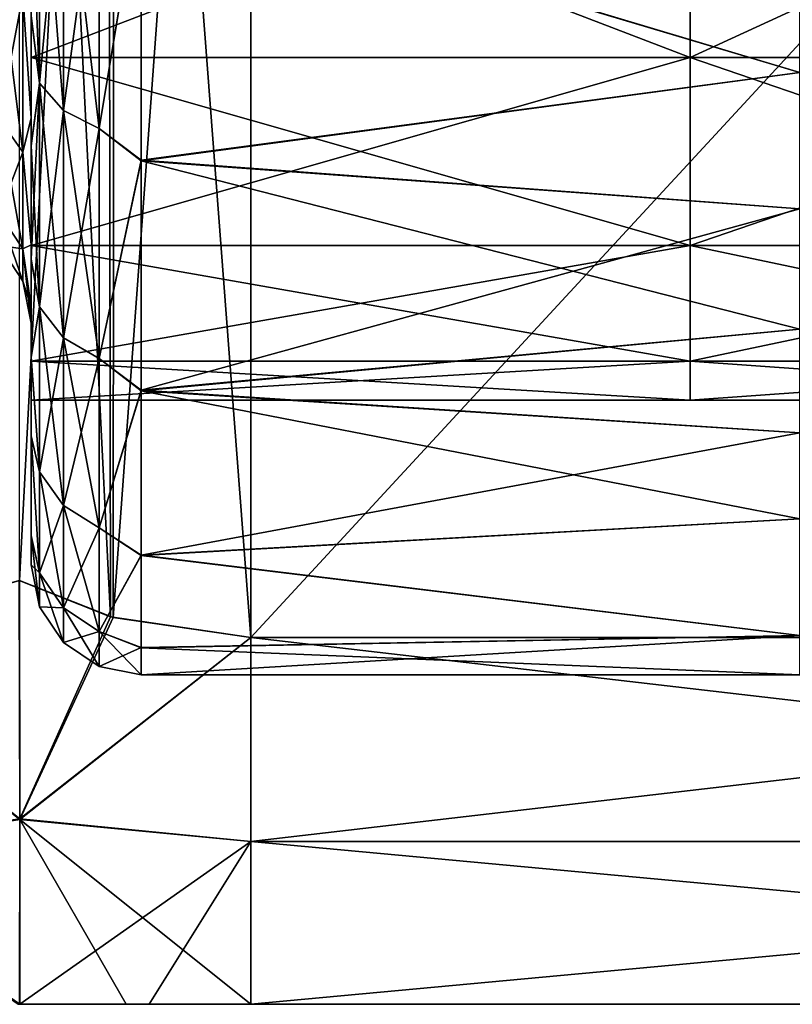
# Model space of a CAD drawing. Header units: metres. Extents: x -62 to 300, y -109 to 109.
# Tile 420 of 656: x -38.29 to -34.77, y 64.3 to 68.78. Entities that reach past the tile are written whole.
import ezdxf

# ---------------------------------------------------------------- set-up
doc = ezdxf.new("R2010")
doc.units = ezdxf.units.M
doc.layers.add('solid_500635', color=7, linetype='CONTINUOUS')

msp = doc.modelspace()

# ---------------------------------------------------------------- linework, layer by layer
at = {"layer": 'solid_500635'}
for points in [[(-37.892181, 74.532562, 5.666268), (-37.239399, 65.969872, 0.722599), (-37.239399, 74.630127, 5.7226)], [(-37.239399, 74.630127, -20.06201), (-37.239399, 65.969872, -15.062011), (-37.865692, 66.060005, -15.114047)], [(-37.859783, 74.542007, -20.011135), (-37.239399, 74.630127, -20.06201), (-37.865692, 66.060005, -15.114047)], [(-29.239401, 74.630127, -20.06201), (-37.239399, 65.969872, -15.062011), (-37.239399, 74.630127, -20.06201)], [(-29.239401, 74.630127, -20.06201), (-29.239401, 65.969872, -15.062011), (-37.239399, 65.969872, -15.062011)], [(-29.239401, 65.969872, 0.722599), (-37.239399, 74.630127, 5.7226), (-37.239399, 65.969872, 0.722599)], [(-29.239401, 74.630127, 5.7226), (-37.239399, 74.630127, 5.7226), (-29.239401, 65.969872, 0.722599)], [(-37.859783, 74.542007, -20.011135), (-38.292244, 66.229378, -15.211837), (-38.29353, 74.370377, -19.912043)], [(-38.29311, 74.370338, 5.572612), (-37.878365, 66.063171, 0.776465), (-37.892181, 74.532562, 5.666268)], [(-37.859783, 74.542007, -20.011135), (-37.865692, 66.060005, -15.114047), (-38.292244, 66.229378, -15.211837)], [(-37.892181, 74.532562, 5.666268), (-37.878365, 66.063171, 0.776465), (-37.239399, 65.969872, 0.722599)], [(-38.29311, 74.370338, 5.572612), (-38.293697, 66.229523, 0.872507), (-37.878365, 66.063171, 0.776465)], [(-37.739399, 69.435303, 0.775474), (-34.739399, 69.972183, 1.209294), (-34.739399, 68.540604, -0.095705)], [(-37.739399, 69.439903, -15.118863), (-34.739399, 68.540604, -14.243707), (-34.739399, 69.972183, -15.548705)], [(-38.239399, 69.831261, -1.057233), (-38.239399, 68.797264, -0.558348), (-38.239399, 68.207932, -1.294695)], [(-38.239399, 69.24955, -1.739154), (-38.239399, 69.831261, -1.057233), (-38.239399, 68.207932, -1.294695)], [(-38.239399, 69.828201, -13.278935), (-38.239399, 68.211365, -13.049453), (-38.239399, 68.801064, -13.785371)], [(-38.239399, 69.828201, -13.278935), (-38.239399, 69.246933, -12.596861), (-38.239399, 68.211365, -13.049453)], [(-38.239399, 69.759651, -13.710743), (-35.239399, 69.759651, -13.710743), (-35.239399, 68.608902, -12.308539)], [(-38.239399, 69.759651, -13.710743), (-35.239399, 68.608902, -12.308539), (-38.239399, 68.608902, -12.308539)], [(-38.239399, 68.608902, -2.030871), (-35.239399, 68.608902, -2.030871), (-35.239399, 69.759651, -0.628668)], [(-38.239399, 68.608902, -2.030871), (-35.239399, 69.759651, -0.628668), (-38.239399, 69.759651, -0.628668)], [(-38.239399, 68.608902, -12.308539), (-38.239399, 69.759651, -0.628668), (-38.239399, 69.199997, -7.169705)], [(-38.239399, 69.759651, -13.710743), (-38.239399, 68.608902, -12.308539), (-38.239399, 69.378067, -8.749426)], [(-38.239399, 68.608902, -12.308539), (-38.239399, 68.608902, -2.030871), (-38.239399, 69.759651, -0.628668)], [(-38.201492, 68.493256, -13.72034), (-38.201492, 69.749367, -14.976447), (-38.239399, 68.801064, -13.785371)], [(-38.201492, 69.749367, 0.637036), (-38.201492, 68.493256, -0.619071), (-38.239399, 69.45182, 0.117455)], [(-38.093094, 68.368828, -0.514659), (-38.201492, 68.493256, -0.619071), (-38.201492, 69.749367, 0.637036)], [(-38.093094, 69.644951, 0.76147), (-38.093094, 68.368828, -0.514659), (-38.201492, 69.749367, 0.637036)], [(-38.093094, 69.644951, -15.100881), (-38.201492, 69.749367, -14.976447), (-38.201492, 68.493256, -13.72034)], [(-35.239399, 68.608902, -2.030871), (-35.239399, 68.608902, -12.308539), (-35.239399, 69.759651, -13.710743)], [(-35.239399, 69.759651, -0.628668), (-35.239399, 68.608902, -2.030871), (-35.239399, 69.759651, -13.710743)], [(-35.239399, 68.608871, -12.308682), (-35.239399, 68.608871, -2.030729), (-35.239399, 69.759193, -0.629047)], [(-32.739399, 69.759193, -0.629047), (-35.239399, 69.759193, -0.629047), (-35.239399, 68.608871, -2.030729)], [(-35.239399, 69.759193, -13.710363), (-35.239399, 68.608871, -12.308682), (-35.239399, 69.759193, -0.629047)], [(-32.739399, 68.608871, -2.030729), (-32.739399, 69.759193, -0.629047), (-35.239399, 68.608871, -2.030729)], [(-32.739399, 68.608871, -12.308682), (-35.239399, 68.608871, -12.308682), (-35.239399, 69.759193, -13.710363)], [(-32.739399, 69.759193, -13.710363), (-32.739399, 68.608871, -12.308682), (-35.239399, 69.759193, -13.710363)], [(-38.093094, 68.368828, -13.824752), (-38.093094, 69.644951, -15.100881), (-38.201492, 68.493256, -13.72034)], [(-37.930744, 68.28569, -0.4449), (-38.093094, 68.368828, -0.514659), (-38.093094, 69.644951, 0.76147)], [(-37.930744, 69.575195, 0.844605), (-37.930744, 68.28569, -0.4449), (-38.093094, 69.644951, 0.76147)], [(-37.930744, 69.575195, -15.184016), (-38.093094, 69.644951, -15.100881), (-38.093094, 68.368828, -13.824752)], [(-37.930744, 68.28569, -13.89451), (-37.930744, 69.575195, -15.184016), (-38.093094, 68.368828, -13.824752)], [(-37.930744, 68.28569, -13.89451), (-37.739399, 69.439903, -15.118863), (-37.930744, 69.575195, -15.184016)], [(-37.930744, 69.575195, 0.844605), (-37.739399, 69.435303, 0.775474), (-37.930744, 68.28569, -0.4449)], [(-38.201492, 68.493256, -0.619071), (-38.239399, 68.797264, -0.558348), (-38.239399, 69.45182, 0.117455)], [(-37.930744, 68.28569, -13.89451), (-37.739399, 68.14254, -13.780748), (-37.739399, 69.439903, -15.118863)], [(-37.930744, 68.28569, -0.4449), (-37.739399, 69.435303, 0.775474), (-37.739399, 68.138664, -0.563448)], [(-37.739399, 69.439903, -15.118863), (-37.739399, 68.14254, -13.780748), (-34.739399, 68.540604, -14.243707)], [(-37.739399, 68.138664, -0.563448), (-37.739399, 69.435303, 0.775474), (-34.739399, 68.540604, -0.095705)], [(-38.239399, 68.608902, -12.308539), (-38.239399, 69.199997, -7.169705), (-38.239399, 69.378067, -8.749426)], [(-38.277309, 68.895439, -2.584996), (-38.239399, 69.24955, -1.739154), (-38.239399, 68.335037, -3.199248)], [(-38.277309, 68.895439, -11.754415), (-38.239399, 68.333405, -11.13688), (-38.239399, 69.246933, -12.596861)], [(-38.239399, 69.24955, -1.739154), (-38.239399, 67.688538, -2.086371), (-38.239399, 67.244049, -2.929405)], [(-38.239399, 68.335037, -3.199248), (-38.239399, 69.24955, -1.739154), (-38.239399, 67.244049, -2.929405)], [(-38.239399, 69.24955, -1.739154), (-38.239399, 68.207932, -1.294695), (-38.239399, 67.688538, -2.086371)], [(-38.239399, 69.246933, -12.596861), (-38.239399, 67.691551, -12.258137), (-38.239399, 68.211365, -13.049453)], [(-38.239399, 69.246933, -12.596861), (-38.239399, 68.333405, -11.13688), (-38.239399, 67.691551, -12.258137)], [(-38.277309, 68.179077, -4.023644), (-38.385708, 68.330544, -4.082323), (-38.385708, 69.033546, -2.670508)], [(-38.277309, 68.895439, -2.584996), (-38.277309, 68.179077, -4.023644), (-38.385708, 69.033546, -2.670508)], [(-38.277309, 68.895439, -11.754415), (-38.385708, 69.033546, -11.668903), (-38.385708, 68.330544, -10.257089)], [(-38.277309, 68.179077, -10.315766), (-38.277309, 68.895439, -11.754415), (-38.385708, 68.330544, -10.257089)], [(-38.277309, 68.179077, -10.315766), (-38.239399, 68.333405, -11.13688), (-38.277309, 68.895439, -11.754415)], [(-38.277309, 68.895439, -2.584996), (-38.239399, 68.335037, -3.199248), (-38.277309, 68.179077, -4.023644)], [(-38.201492, 68.493256, -13.72034), (-38.239399, 68.801064, -13.785371), (-38.239399, 68.211365, -13.049453)], [(-38.201492, 68.493256, -0.619071), (-38.239399, 68.207932, -1.294695), (-38.239399, 68.797264, -0.558348)], [(-38.239399, 68.608902, -12.308539), (-35.239399, 68.608902, -12.308539), (-35.239399, 67.753975, -10.709128)], [(-38.239399, 68.608902, -12.308539), (-35.239399, 67.753975, -10.709128), (-38.239399, 67.753975, -10.709128)], [(-38.239399, 67.753975, -3.630283), (-35.239399, 67.753975, -3.630283), (-35.239399, 68.608902, -2.030871)], [(-38.239399, 67.753975, -3.630283), (-35.239399, 68.608902, -2.030871), (-38.239399, 68.608902, -2.030871)], [(-38.239399, 67.753975, -10.709128), (-38.239399, 67.753975, -3.630283), (-38.239399, 68.608902, -2.030871)], [(-38.239399, 68.608902, -12.308539), (-38.239399, 67.753975, -10.709128), (-38.239399, 68.608902, -2.030871)], [(-35.239399, 67.753975, -3.630283), (-35.239399, 67.753975, -10.709128), (-35.239399, 68.608902, -12.308539)], [(-35.239399, 68.608902, -2.030871), (-35.239399, 67.753975, -3.630283), (-35.239399, 68.608902, -12.308539)], [(-35.239399, 67.75415, -10.709611), (-35.239399, 67.75415, -3.6298), (-35.239399, 68.608871, -2.030729)], [(-32.739399, 68.608871, -2.030729), (-35.239399, 68.608871, -2.030729), (-35.239399, 67.75415, -3.6298)], [(-35.239399, 68.608871, -12.308682), (-35.239399, 67.75415, -10.709611), (-35.239399, 68.608871, -2.030729)], [(-32.739399, 67.75415, -3.6298), (-32.739399, 68.608871, -2.030729), (-35.239399, 67.75415, -3.6298)], [(-32.739399, 67.75415, -10.709611), (-35.239399, 67.75415, -10.709611), (-35.239399, 68.608871, -12.308682)], [(-32.739399, 68.608871, -12.308682), (-32.739399, 67.75415, -10.709611), (-35.239399, 68.608871, -12.308682)], [(-37.739399, 68.138664, -0.563448), (-34.739399, 68.540604, -0.095705), (-34.739399, 67.920647, -0.842297)], [(-37.739399, 68.14254, -13.780748), (-34.739399, 67.920647, -13.497114), (-34.739399, 68.540604, -14.243707)], [(-38.201492, 68.493256, -13.72034), (-38.239399, 68.211365, -13.049453), (-38.239399, 67.691551, -12.258137)], [(-38.201492, 67.474358, -12.265194), (-38.201492, 68.493256, -13.72034), (-38.239399, 67.691551, -12.258137)], [(-38.201492, 68.493256, -0.619071), (-38.201492, 67.474358, -2.074217), (-38.239399, 68.207932, -1.294695)], [(-38.093094, 67.333679, -1.992998), (-38.201492, 67.474358, -2.074217), (-38.201492, 68.493256, -0.619071)], [(-38.093094, 68.368828, -0.514659), (-38.093094, 67.333679, -1.992998), (-38.201492, 68.493256, -0.619071)], [(-38.093094, 68.368828, -13.824752), (-38.201492, 68.493256, -13.72034), (-38.201492, 67.474358, -12.265194)], [(-38.093094, 67.333679, -12.346413), (-38.093094, 68.368828, -13.824752), (-38.201492, 67.474358, -12.265194)], [(-37.930744, 67.239693, -1.938736), (-38.093094, 67.333679, -1.992998), (-38.093094, 68.368828, -0.514659)], [(-37.930744, 68.28569, -0.4449), (-37.930744, 67.239693, -1.938736), (-38.093094, 68.368828, -0.514659)], [(-37.930744, 68.28569, -13.89451), (-38.093094, 68.368828, -13.824752), (-38.093094, 67.333679, -12.346413)], [(-38.277309, 67.739265, -5.569427), (-38.385708, 67.898933, -5.599275), (-38.385708, 68.330544, -4.082323)], [(-38.277309, 68.179077, -4.023644), (-38.277309, 67.739265, -5.569427), (-38.385708, 68.330544, -4.082323)], [(-38.277309, 68.179077, -10.315766), (-38.385708, 68.330544, -10.257089), (-38.385708, 67.898933, -8.740136)], [(-38.277309, 68.179077, -4.023644), (-38.239399, 68.335037, -3.199248), (-38.239399, 67.75721, -4.672062)], [(-38.277309, 68.179077, -10.315766), (-38.239399, 67.756439, -9.664727), (-38.239399, 68.333405, -11.13688)], [(-38.239399, 68.335037, -3.199248), (-38.239399, 67.244049, -2.929405), (-38.239399, 66.885834, -3.79869)], [(-38.239399, 67.75721, -4.672062), (-38.239399, 68.335037, -3.199248), (-38.239399, 66.885834, -3.79869)], [(-38.239399, 68.333405, -11.13688), (-38.239399, 67.246521, -11.41529), (-38.239399, 67.691551, -12.258137)], [(-38.239399, 68.333405, -11.13688), (-38.239399, 66.88765, -10.545776), (-38.239399, 67.246521, -11.41529)], [(-38.239399, 68.333405, -11.13688), (-38.239399, 67.756439, -9.664727), (-38.239399, 66.88765, -10.545776)], [(-37.930744, 67.239693, -12.400675), (-37.930744, 68.28569, -13.89451), (-38.093094, 67.333679, -12.346413)], [(-37.930744, 67.239693, -12.400675), (-37.739399, 68.14254, -13.780748), (-37.930744, 68.28569, -13.89451)], [(-37.930744, 68.28569, -0.4449), (-37.739399, 68.138664, -0.563448), (-37.930744, 67.239693, -1.938736)], [(-38.277309, 67.739265, -8.769984), (-38.277309, 68.179077, -10.315766), (-38.385708, 67.898933, -8.740136)], [(-38.277309, 67.739265, -8.769984), (-38.239399, 67.756439, -9.664727), (-38.277309, 68.179077, -10.315766)], [(-38.277309, 68.179077, -4.023644), (-38.239399, 67.75721, -4.672062), (-38.277309, 67.739265, -5.569427)], [(-38.201492, 67.474358, -2.074217), (-38.239399, 67.688538, -2.086371), (-38.239399, 68.207932, -1.294695)], [(-37.930744, 67.239693, -12.400675), (-37.739399, 67.095825, -12.222737), (-37.739399, 68.14254, -13.780748)], [(-37.930744, 67.239693, -1.938736), (-37.739399, 68.138664, -0.563448), (-37.739399, 67.092796, -2.122197)], [(-37.739399, 68.14254, -13.780748), (-37.739399, 67.095825, -12.222737), (-34.739399, 67.920647, -13.497114)], [(-37.739399, 68.138664, -0.563448), (-34.739399, 67.920647, -0.842297), (-34.739399, 67.372688, -1.642324)], [(-37.739399, 67.092796, -2.122197), (-37.739399, 68.138664, -0.563448), (-34.739399, 67.372688, -1.642324)], [(-38.277309, 67.590981, -7.169705), (-38.385708, 67.753418, -7.169705), (-38.385708, 67.898933, -5.599275)], [(-38.277309, 67.739265, -8.769984), (-38.385708, 67.898933, -8.740136), (-38.385708, 67.753418, -7.169705)], [(-38.277309, 67.739265, -5.569427), (-38.277309, 67.590981, -7.169705), (-38.385708, 67.898933, -5.599275)], [(-37.739399, 67.095825, -12.222737), (-34.739399, 67.372688, -12.697086), (-34.739399, 67.920647, -13.497114)], [(-38.277309, 67.739265, -8.769984), (-38.385708, 67.753418, -7.169705), (-38.277309, 67.590981, -7.169705)], [(-38.277309, 67.739265, -5.569427), (-38.239399, 67.75721, -4.672062), (-38.239399, 67.473534, -6.03249)], [(-38.277309, 67.739265, -8.769984), (-38.239399, 67.473343, -8.305449), (-38.239399, 67.756439, -9.664727)], [(-38.277309, 67.739265, -5.569427), (-38.239399, 67.473534, -6.03249), (-38.239399, 67.400002, -7.169705)], [(-38.277309, 67.739265, -5.569427), (-38.239399, 67.400002, -7.169705), (-38.277309, 67.590981, -7.169705)], [(-38.277309, 67.739265, -8.769984), (-38.277309, 67.590981, -7.169705), (-38.239399, 67.473343, -8.305449)], [(-38.239399, 67.75721, -4.672062), (-38.239399, 66.885834, -3.79869), (-38.239399, 66.433075, -5.549977)], [(-38.239399, 67.473534, -6.03249), (-38.239399, 67.75721, -4.672062), (-38.239399, 66.433075, -5.549977)], [(-38.239399, 67.756439, -9.664727), (-38.239399, 66.433601, -8.792632), (-38.239399, 66.88765, -10.545776)], [(-38.239399, 67.756439, -9.664727), (-38.239399, 67.473343, -8.305449), (-38.239399, 66.433601, -8.792632)], [(-38.239399, 67.753975, -10.709128), (-35.239399, 67.753975, -10.709128), (-35.239399, 67.227875, -8.974766)], [(-38.239399, 67.753975, -10.709128), (-35.239399, 67.227875, -8.974766), (-38.239399, 67.227875, -8.974766)], [(-38.239399, 67.227875, -5.364645), (-35.239399, 67.227875, -5.364645), (-35.239399, 67.753975, -3.630283)], [(-38.239399, 67.227875, -5.364645), (-35.239399, 67.753975, -3.630283), (-38.239399, 67.753975, -3.630283)], [(-38.239399, 67.227875, -8.974766), (-38.239399, 67.227875, -5.364645), (-38.239399, 67.753975, -3.630283)], [(-38.239399, 67.753975, -10.709128), (-38.239399, 67.227875, -8.974766), (-38.239399, 67.753975, -3.630283)], [(-35.239399, 67.22776, -8.974377), (-35.239399, 67.22776, -5.365034), (-35.239399, 67.75415, -3.6298)], [(-32.739399, 67.75415, -3.6298), (-35.239399, 67.75415, -3.6298), (-35.239399, 67.22776, -5.365034)], [(-35.239399, 67.75415, -10.709611), (-35.239399, 67.22776, -8.974377), (-35.239399, 67.75415, -3.6298)], [(-32.739399, 67.22776, -5.365034), (-32.739399, 67.75415, -3.6298), (-35.239399, 67.22776, -5.365034)], [(-32.739399, 67.22776, -8.974377), (-35.239399, 67.22776, -8.974377), (-35.239399, 67.75415, -10.709611)], [(-32.739399, 67.75415, -10.709611), (-32.739399, 67.22776, -8.974377), (-35.239399, 67.75415, -10.709611)], [(-35.239399, 67.227875, -5.364645), (-35.239399, 67.227875, -8.974766), (-35.239399, 67.753975, -10.709128)], [(-35.239399, 67.753975, -3.630283), (-35.239399, 67.227875, -5.364645), (-35.239399, 67.753975, -10.709128)], [(-38.201492, 67.474358, -12.265194), (-38.239399, 67.691551, -12.258137), (-38.239399, 67.246521, -11.41529)], [(-38.201492, 67.474358, -2.074217), (-38.239399, 67.244049, -2.929405), (-38.239399, 67.688538, -2.086371)], [(-38.277309, 67.590981, -7.169705), (-38.239399, 67.400002, -7.169705), (-38.239399, 67.473343, -8.305449)], [(-38.201492, 66.72361, -10.655225), (-38.201492, 67.474358, -12.265194), (-38.239399, 67.246521, -11.41529)], [(-38.201492, 67.474358, -2.074217), (-38.201492, 66.72361, -3.684186), (-38.239399, 67.244049, -2.929405)], [(-38.239399, 67.473534, -6.03249), (-38.239399, 66.433075, -5.549977), (-38.239399, 66.300003, -7.169705)], [(-38.239399, 67.473534, -6.03249), (-38.239399, 66.300003, -7.169705), (-38.239399, 67.400002, -7.169705)], [(-38.239399, 67.473343, -8.305449), (-38.239399, 67.400002, -7.169705), (-38.239399, 66.433601, -8.792632)], [(-38.093094, 66.570976, -3.628629), (-38.201492, 66.72361, -3.684186), (-38.201492, 67.474358, -2.074217)], [(-38.093094, 67.333679, -1.992998), (-38.093094, 66.570976, -3.628629), (-38.201492, 67.474358, -2.074217)], [(-38.093094, 67.333679, -12.346413), (-38.201492, 67.474358, -12.265194), (-38.201492, 66.72361, -10.655225)], [(-38.239399, 67.400002, -7.169705), (-38.239399, 66.300003, -7.169705), (-38.239399, 66.433601, -8.792632)], [(-37.739399, 67.092796, -2.122197), (-34.739399, 67.372688, -1.642324), (-34.739399, 66.900948, -2.489233)], [(-37.739399, 67.095825, -12.222737), (-34.739399, 66.900948, -11.850178), (-34.739399, 67.372688, -12.697086)], [(-38.093094, 66.570976, -10.710782), (-38.093094, 67.333679, -12.346413), (-38.201492, 66.72361, -10.655225)], [(-37.930744, 66.468994, -3.591511), (-38.093094, 66.570976, -3.628629), (-38.093094, 67.333679, -1.992998)], [(-37.930744, 67.239693, -1.938736), (-37.930744, 66.468994, -3.591511), (-38.093094, 67.333679, -1.992998)], [(-37.930744, 67.239693, -12.400675), (-38.093094, 67.333679, -12.346413), (-38.093094, 66.570976, -10.710782)], [(-38.201492, 66.72361, -10.655225), (-38.239399, 67.246521, -11.41529), (-38.239399, 66.88765, -10.545776)], [(-38.201492, 66.72361, -3.684186), (-38.239399, 66.885834, -3.79869), (-38.239399, 67.244049, -2.929405)], [(-38.239399, 67.227875, -8.974766), (-35.239399, 67.227875, -8.974766), (-35.239399, 67.05011, -7.169705)], [(-38.239399, 67.05011, -7.169705), (-35.239399, 67.05011, -7.169705), (-35.239399, 67.227875, -5.364645)], [(-38.239399, 67.227875, -8.974766), (-35.239399, 67.05011, -7.169705), (-38.239399, 67.05011, -7.169705)], [(-38.239399, 67.05011, -7.169705), (-35.239399, 67.227875, -5.364645), (-38.239399, 67.227875, -5.364645)], [(-38.239399, 67.227875, -8.974766), (-38.239399, 67.05011, -7.169705), (-38.239399, 67.227875, -5.364645)], [(-37.930744, 66.468994, -10.7479), (-37.930744, 67.239693, -12.400675), (-38.093094, 66.570976, -10.710782)], [(-37.930744, 66.468994, -10.7479), (-37.739399, 67.095825, -12.222737), (-37.930744, 67.239693, -12.400675)], [(-37.930744, 67.239693, -1.938736), (-37.739399, 67.092796, -2.122197), (-37.930744, 66.468994, -3.591511)], [(-35.239399, 67.227875, -5.364645), (-35.239399, 67.05011, -7.169705), (-35.239399, 67.227875, -8.974766)], [(-35.239399, 67.22776, -8.974377), (-35.239399, 67.050011, -7.169705), (-35.239399, 67.22776, -5.365034)], [(-32.739399, 67.22776, -5.365034), (-35.239399, 67.22776, -5.365034), (-35.239399, 67.050011, -7.169705)], [(-32.739399, 67.050011, -7.169705), (-35.239399, 67.050011, -7.169705), (-35.239399, 67.22776, -8.974377)], [(-32.739399, 67.050011, -7.169705), (-32.739399, 67.22776, -5.365034), (-35.239399, 67.050011, -7.169705)], [(-32.739399, 67.22776, -8.974377), (-32.739399, 67.050011, -7.169705), (-35.239399, 67.22776, -8.974377)], [(-37.930744, 66.468994, -10.7479), (-37.739399, 66.345001, -10.508576), (-37.739399, 67.095825, -12.222737)], [(-37.930744, 66.468994, -3.591511), (-37.739399, 67.092796, -2.122197), (-37.739399, 66.343239, -3.836102)], [(-37.739399, 67.095825, -12.222737), (-37.739399, 66.345001, -10.508576), (-34.739399, 66.900948, -11.850178)], [(-37.739399, 67.092796, -2.122197), (-34.739399, 66.900948, -2.489233), (-34.739399, 66.509102, -3.376511)], [(-37.739399, 66.343239, -3.836102), (-37.739399, 67.092796, -2.122197), (-34.739399, 66.509102, -3.376511)], [(-38.201492, 66.263847, -8.93935), (-38.239399, 66.88765, -10.545776), (-38.239399, 66.433601, -8.792632)], [(-38.201492, 66.263847, -8.93935), (-38.201492, 66.72361, -10.655225), (-38.239399, 66.88765, -10.545776)], [(-38.201492, 66.263847, -5.400061), (-38.239399, 66.433075, -5.549977), (-38.239399, 66.885834, -3.79869)], [(-38.201492, 66.72361, -3.684186), (-38.201492, 66.263847, -5.400061), (-38.239399, 66.885834, -3.79869)], [(-37.739399, 66.345001, -10.508576), (-34.739399, 66.509102, -10.9629), (-34.739399, 66.900948, -11.850178)], [(-38.093094, 66.103874, -5.371854), (-38.201492, 66.263847, -5.400061), (-38.201492, 66.72361, -3.684186)], [(-38.093094, 66.570976, -3.628629), (-38.093094, 66.103874, -5.371854), (-38.201492, 66.72361, -3.684186)], [(-38.093094, 66.570976, -10.710782), (-38.201492, 66.72361, -10.655225), (-38.201492, 66.263847, -8.93935)], [(-38.093094, 66.103874, -8.967557), (-38.093094, 66.570976, -10.710782), (-38.201492, 66.263847, -8.93935)], [(-37.930744, 65.997002, -5.353009), (-38.093094, 66.103874, -5.371854), (-38.093094, 66.570976, -3.628629)], [(-37.930744, 66.468994, -3.591511), (-37.930744, 65.997002, -5.353009), (-38.093094, 66.570976, -3.628629)], [(-37.930744, 66.468994, -10.7479), (-38.093094, 66.570976, -10.710782), (-38.093094, 66.103874, -8.967557)], [(-37.739399, 66.343239, -3.836102), (-34.739399, 66.509102, -3.376511), (-34.739399, 65.978836, -5.240397)], [(-37.739399, 66.345001, -10.508576), (-34.739399, 65.978836, -9.099014), (-34.739399, 66.509102, -10.9629)], [(-37.930744, 65.997002, -8.986403), (-37.930744, 66.468994, -10.7479), (-38.093094, 66.103874, -8.967557)], [(-37.930744, 65.997002, -8.986403), (-37.739399, 66.345001, -10.508576), (-37.930744, 66.468994, -10.7479)], [(-37.930744, 66.468994, -3.591511), (-37.739399, 66.343239, -3.836102), (-37.930744, 65.997002, -5.353009)], [(-38.201492, 66.263847, -8.93935), (-38.239399, 66.433601, -8.792632), (-38.239399, 66.300003, -7.169705)], [(-38.201492, 66.109024, -7.169705), (-38.239399, 66.300003, -7.169705), (-38.239399, 66.433075, -5.549977)], [(-38.201492, 66.263847, -5.400061), (-38.201492, 66.109024, -7.169705), (-38.239399, 66.433075, -5.549977)], [(-37.930744, 65.997002, -8.986403), (-37.739399, 65.923347, -8.774418), (-37.739399, 66.345001, -10.508576)], [(-37.930744, 65.997002, -5.353009), (-37.739399, 66.343239, -3.836102), (-37.739399, 65.922844, -5.568248)], [(-37.739399, 66.345001, -10.508576), (-37.739399, 65.923347, -8.774418), (-34.739399, 65.978836, -9.099014)], [(-37.739399, 65.922844, -5.568248), (-37.739399, 66.343239, -3.836102), (-34.739399, 65.978836, -5.240397)], [(-38.201492, 66.263847, -8.93935), (-38.239399, 66.300003, -7.169705), (-38.201492, 66.109024, -7.169705)], [(-38.093094, 65.946587, -7.169705), (-38.201492, 66.109024, -7.169705), (-38.201492, 66.263847, -5.400061)], [(-38.093094, 66.103874, -8.967557), (-38.201492, 66.263847, -8.93935), (-38.201492, 66.109024, -7.169705)], [(-38.093094, 66.103874, -5.371854), (-38.093094, 65.946587, -7.169705), (-38.201492, 66.263847, -5.400061)], [(-38.291553, 65.144234, -0.715976), (-38.293697, 66.229523, 0.872507), (-39.297558, 65.94223, -0.071204)], [(-39.297558, 65.937073, -14.260665), (-38.292244, 66.229378, -15.211837), (-38.291553, 65.140594, -13.617136)], [(-37.878365, 66.063171, 0.776465), (-38.293697, 66.229523, 0.872507), (-38.291553, 65.144234, -0.715976)], [(-38.291553, 65.140594, -13.617136), (-38.292244, 66.229378, -15.211837), (-37.865692, 66.060005, -15.114047)], [(-38.093094, 66.103874, -8.967557), (-38.201492, 66.109024, -7.169705), (-38.093094, 65.946587, -7.169705)], [(-37.239399, 65.969872, 0.722599), (-37.878365, 66.063171, 0.776465), (-38.291553, 65.144234, -0.715976)], [(-38.291553, 65.140594, -13.617136), (-37.865692, 66.060005, -15.114047), (-37.239399, 65.969872, -15.062011)], [(-37.930744, 65.838058, -7.169705), (-38.093094, 65.946587, -7.169705), (-38.093094, 66.103874, -5.371854)], [(-37.930744, 65.997002, -8.986403), (-38.093094, 66.103874, -8.967557), (-38.093094, 65.946587, -7.169705)], [(-37.930744, 65.997002, -5.353009), (-37.930744, 65.838058, -7.169705), (-38.093094, 66.103874, -5.371854)], [(-37.930744, 65.997002, -8.986403), (-38.093094, 65.946587, -7.169705), (-37.930744, 65.838058, -7.169705)], [(-37.930744, 65.997002, -5.353009), (-37.739399, 65.922844, -5.568248), (-37.739399, 65.800003, -7.169705)], [(-37.930744, 65.997002, -5.353009), (-37.739399, 65.800003, -7.169705), (-37.930744, 65.838058, -7.169705)], [(-37.930744, 65.997002, -8.986403), (-37.930744, 65.838058, -7.169705), (-37.739399, 65.923347, -8.774418)], [(-37.739399, 65.922844, -5.568248), (-34.739399, 65.978836, -5.240397), (-34.739399, 65.800003, -7.169705)], [(-37.739399, 65.800003, -7.169705), (-34.739399, 65.800003, -7.169705), (-34.739399, 65.978836, -9.099014)], [(-37.739399, 65.923347, -8.774418), (-37.739399, 65.800003, -7.169705), (-34.739399, 65.978836, -9.099014)], [(-38.291553, 65.144234, -0.715976), (-39.297558, 65.94223, -0.071204), (-39.297558, 64.991127, -1.712466)], [(-39.297558, 64.98439, -12.612956), (-39.297558, 65.937073, -14.260665), (-38.291553, 65.140594, -13.617136)], [(-38.291553, 65.140594, -13.617136), (-37.239399, 65.969872, -15.062011), (-37.239399, 65.041672, -13.669705)], [(-37.239399, 65.041672, -0.669705), (-37.239399, 65.969872, 0.722599), (-38.291553, 65.144234, -0.715976)], [(-29.239401, 65.041672, -13.669705), (-37.239399, 65.041672, -13.669705), (-37.239399, 65.969872, -15.062011)], [(-29.239401, 65.969872, -15.062011), (-29.239401, 65.041672, -13.669705), (-37.239399, 65.969872, -15.062011)], [(-29.239401, 65.969872, 0.722599), (-37.239399, 65.969872, 0.722599), (-37.239399, 65.041672, -0.669705)], [(-29.239401, 65.041672, -0.669705), (-29.239401, 65.969872, 0.722599), (-37.239399, 65.041672, -0.669705)], [(-37.930744, 65.838058, -7.169705), (-37.739399, 65.800003, -7.169705), (-37.739399, 65.923347, -8.774418)], [(-37.739399, 65.922844, -5.568248), (-34.739399, 65.800003, -7.169705), (-37.739399, 65.800003, -7.169705)], [(-38.29108, 64.300003, -2.470104), (-38.291553, 65.144234, -0.715976), (-39.297558, 64.991127, -1.712466)], [(-39.297558, 64.98439, -12.612956), (-38.291553, 65.140594, -13.617136), (-38.292339, 64.300003, -11.86982)], [(-37.807442, 64.300003, -12.08349), (-38.292339, 64.300003, -11.86982), (-38.291553, 65.140594, -13.617136)], [(-37.239399, 65.041672, -0.669705), (-38.291553, 65.144234, -0.715976), (-38.29108, 64.300003, -2.470104)], [(-38.291553, 65.140594, -13.617136), (-37.239399, 65.041672, -13.669705), (-37.239399, 64.300003, -12.169705)], [(-37.807442, 64.300003, -12.08349), (-38.291553, 65.140594, -13.617136), (-37.239399, 64.300003, -12.169705)], [(-37.239399, 65.041672, -0.669705), (-38.29108, 64.300003, -2.470104), (-37.702511, 64.300003, -2.227725)], [(-37.239399, 64.300003, -2.169705), (-37.239399, 65.041672, -0.669705), (-37.702511, 64.300003, -2.227725)], [(-29.239401, 64.300003, -12.169705), (-37.239399, 64.300003, -12.169705), (-37.239399, 65.041672, -13.669705)], [(-29.239401, 65.041672, -13.669705), (-29.239401, 64.300003, -12.169705), (-37.239399, 65.041672, -13.669705)], [(-29.239401, 65.041672, -0.669705), (-37.239399, 65.041672, -0.669705), (-37.239399, 64.300003, -2.169705)], [(-29.239401, 65.041672, -0.669705), (-37.239399, 64.300003, -2.169705), (-29.239401, 64.300003, -2.169705)], [(-38.298962, 64.300003, -2.474797), (-38.29108, 64.300003, -2.470104), (-39.297558, 64.991127, -1.712466)], [(-38.298962, 64.300003, -2.474797), (-38.292339, 64.300003, -11.86982), (-38.29108, 64.300003, -2.470104)], [(-38.29108, 64.300003, -2.470104), (-38.292339, 64.300003, -11.86982), (-37.807442, 64.300003, -12.08349)], [(-37.702511, 64.300003, -2.227725), (-38.29108, 64.300003, -2.470104), (-37.807442, 64.300003, -12.08349)], [(-37.702511, 64.300003, -2.227725), (-37.807442, 64.300003, -12.08349), (-37.239399, 64.300003, -12.169705)], [(-37.239399, 64.300003, -2.169705), (-37.702511, 64.300003, -2.227725), (-37.239399, 64.300003, -12.169705)], [(-37.239399, 64.300003, -2.169705), (-37.239399, 64.300003, -12.169705), (-29.239401, 64.300003, -12.169705)], [(-29.239401, 64.300003, -2.169705), (-37.239399, 64.300003, -2.169705), (-29.239401, 64.300003, -12.169705)]]:
    msp.add_3dface(points, dxfattribs=at)

doc.saveas('drawing.dxf')
